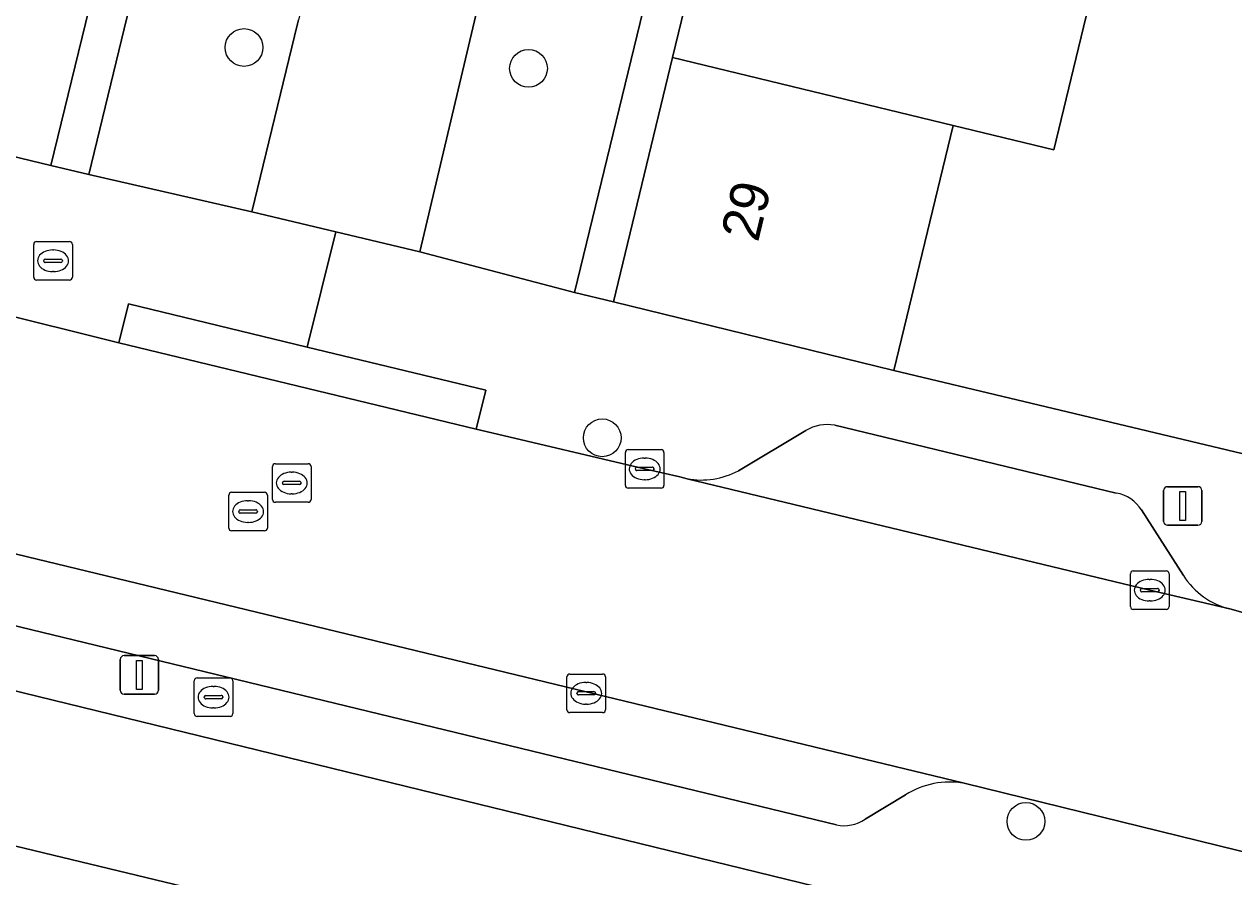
# Model space of a CAD drawing. Extents: x 162803 to 163818, y 381639 to 382475.
# Drawn here: x 163605.48 to 163636.83, y 382078.32 to 382100.43 of the extents above; entities that cross this region are included whole.
import ezdxf

# ---------------------------------------------------------------- set-up
doc = ezdxf.new("R2010")
doc.units = 0
for name, color, linetype in [('IMGEO_Boom', 7, 'Continuous'), ('IMGEO_Brandkraan', 7, 'Continuous'), ('IMGEO_Erf', 7, 'Continuous'), ('IMGEO_Kolk', 7, 'Continuous'), ('IMGEO_Lichtmast', 7, 'Continuous'), ('IMGEO_Muur', 7, 'Continuous'), ('IMGEO_Pand', 7, 'Continuous'), ('IMGEO_Pand_nummerreeks', 7, 'Continuous'), ('IMGEO_Parkeervlak_open', 7, 'Continuous'), ('IMGEO_Rijbaan_lokaal_open', 7, 'Continuous'), ('IMGEO_Rioolput', 7, 'Continuous'), ('IMGEO_Voetpad_open', 7, 'Continuous')]:
    doc.layers.add(name, color=color, linetype=linetype)

msp = doc.modelspace()

# ---------------------------------------------------------------- linework, layer by layer
at = {"layer": 'IMGEO_Boom'}
for centre in [(163611.177, 382099.821), (163618.55, 382099.281), (163620.462, 382089.704), (163631.443, 382079.762)]:
    msp.add_circle(centre, 0.489, dxfattribs=at)
at = {"layer": 'IMGEO_Brandkraan'}
for p, q in [((163605.802, 382094.793), (163606.654, 382094.793)), ((163605.727, 382093.867), (163605.727, 382094.719)), ((163606.215, 382094.573), (163606.24, 382094.573)), ((163606.728, 382094.719), (163606.728, 382093.867)), ((163605.986, 382094.287), (163605.986, 382094.299)), ((163606.424, 382094.25), (163606.026, 382094.25)), ((163606.029, 382094.336), (163606.427, 382094.336)), ((163606.47, 382094.299), (163606.47, 382094.287)), ((163606.238, 382094.013), (163606.213, 382094.013)), ((163606.654, 382093.793), (163605.802, 382093.793))]:
    msp.add_line(p, q, dxfattribs=at)
for points in [[(163605.802, 382094.793), (163606.654, 382094.793)], [(163605.727, 382093.867), (163605.727, 382094.719)], [(163606.728, 382094.719), (163606.728, 382093.867)], [(163606.654, 382093.793), (163605.802, 382093.793)]]:
    msp.add_lwpolyline(points, dxfattribs=at)
for centre, radius, start, end in [((163605.804, 382094.717), 0.0765, 91.552, 178.448), ((163605.804, 382094.717), 0.0765, 91.552, 178.448), ((163606.652, 382094.717), 0.0765, 1.552, 88.448), ((163606.652, 382094.717), 0.0765, 1.552, 88.448), ((163606.026, 382094.296), 0.0403, 85.8775, 175.7526), ((163606.023, 382094.286), 0.0366, 178.938, 274.7102), ((163606.427, 382094.293), 0.043, 264.8664, 352.4533), ((163606.431, 382094.298), 0.0386, 1.7309, 96.639), ((163605.804, 382093.869), 0.0765, 181.552, 268.448), ((163605.804, 382093.869), 0.0765, 181.552, 268.448), ((163606.652, 382093.869), 0.0765, 271.552, 358.448), ((163606.652, 382093.869), 0.0765, 271.552, 358.448)]:
    msp.add_arc(centre, radius, start, end, dxfattribs=at)
for centre, major_axis, ratio, start_param, end_param in [((163606.214, 382094.293), (-0.387, 0.002), 0.722429, 4.712389, 7.853982), ((163606.239, 382094.293), (-0.39, 0.002), 0.717154, 1.570796, 4.712389)]:
    msp.add_ellipse(centre, major_axis=major_axis, ratio=ratio, start_param=start_param, end_param=end_param, dxfattribs=at)
at = {"layer": 'IMGEO_Erf'}
for points in [[(163613.171, 382121.33), (163612.198, 382121.55), (163610.678, 382115.293), (163609.186, 382109.157), (163607.7, 382103.039), (163606.174, 382096.761), (163607.153, 382096.526)], [(163623.765, 382105.68), (163625.245, 382111.797), (163626.751, 382118.023), (163625.774, 382118.277), (163619.746, 382093.473), (163620.752, 382093.227), (163622.285, 382099.565)], [(163598.231, 382084.857), (163596.129, 382075.97), (163597.286, 382075.691), (163598.504, 382080.746), (163604.039, 382079.413), (163609.599, 382078.073), (163615.14, 382076.738), (163620.691, 382075.401), (163620.995, 382075.328), (163620.608, 382073.706), (163625.84, 382072.453), (163631.382, 382071.125), (163636.926, 382069.797), (163642.469, 382068.47), (163648.012, 382067.142), (163653.555, 382065.814), (163659.108, 382064.484), (163664.991, 382063.075), (163666.266, 382068.227), (163665.679, 382068.37), (163665.727, 382068.515), (163665.309, 382068.616), (163645.196, 382073.47), (163629.042, 382077.327)]]:
    msp.add_lwpolyline(points, close=True, dxfattribs=at)
msp.add_lwpolyline([(163659.42, 382104.721), (163655.601, 382105.659), (163654.981, 382103.229), (163651.038, 382104.236), (163647.033, 382105.259), (163647.653, 382107.689), (163648.767, 382107.405), (163649.937, 382112.187), (163634.041, 382116.26), (163632.528, 382110.031), (163631.043, 382103.916), (163633.644, 382103.286), (163632.162, 382097.171), (163629.558, 382097.802), (163628.015, 382091.45), (163639.281, 382088.766), (163639.525, 382088.708), (163659.226, 382083.946)], dxfattribs=at)
at = {"layer": 'IMGEO_Kolk'}
for p, q in [((163621.06, 382088.472), (163621.06, 382089.324)), ((163621.135, 382089.398), (163621.987, 382089.398)), ((163621.548, 382089.178), (163621.573, 382089.178)), ((163622.061, 382089.324), (163622.061, 382088.472)), ((163621.319, 382088.892), (163621.319, 382088.904)), ((163621.757, 382088.855), (163621.359, 382088.855)), ((163621.362, 382088.941), (163621.76, 382088.941)), ((163621.803, 382088.904), (163621.803, 382088.892)), ((163621.571, 382088.618), (163621.546, 382088.618)), ((163621.987, 382088.398), (163621.135, 382088.398)), ((163634.15, 382085.329), (163634.15, 382086.181)), ((163634.225, 382086.255), (163635.077, 382086.255)), ((163634.638, 382086.035), (163634.663, 382086.035)), ((163635.151, 382086.181), (163635.151, 382085.329)), ((163634.409, 382085.749), (163634.409, 382085.761)), ((163634.847, 382085.712), (163634.449, 382085.712)), ((163634.452, 382085.798), (163634.85, 382085.798)), ((163634.893, 382085.761), (163634.893, 382085.749)), ((163634.661, 382085.475), (163634.636, 382085.475)), ((163635.077, 382085.255), (163634.225, 382085.255)), ((163619.545, 382082.655), (163619.545, 382083.507)), ((163619.62, 382083.581), (163620.472, 382083.581)), ((163620.546, 382083.507), (163620.546, 382082.655)), ((163620.033, 382083.361), (163620.058, 382083.361)), ((163619.804, 382083.075), (163619.804, 382083.087)), ((163620.242, 382083.038), (163619.844, 382083.038)), ((163619.847, 382083.124), (163620.245, 382083.124)), ((163620.288, 382083.087), (163620.288, 382083.075)), ((163620.472, 382082.581), (163619.62, 382082.581)), ((163620.056, 382082.801), (163620.031, 382082.801))]:
    msp.add_line(p, q, dxfattribs=at)
for points in [[(163621.06, 382088.472), (163621.06, 382089.324)], [(163621.135, 382089.398), (163621.987, 382089.398)], [(163622.061, 382089.324), (163622.061, 382088.472)], [(163621.987, 382088.398), (163621.135, 382088.398)], [(163634.15, 382085.329), (163634.15, 382086.181)], [(163634.225, 382086.255), (163635.077, 382086.255)], [(163635.151, 382086.181), (163635.151, 382085.329)], [(163635.077, 382085.255), (163634.225, 382085.255)], [(163619.545, 382082.655), (163619.545, 382083.507)], [(163619.62, 382083.581), (163620.472, 382083.581)], [(163620.546, 382083.507), (163620.546, 382082.655)], [(163620.472, 382082.581), (163619.62, 382082.581)]]:
    msp.add_lwpolyline(points, dxfattribs=at)
for centre, radius, start, end in [((163621.137, 382089.322), 0.0765, 91.552, 178.448), ((163621.137, 382089.322), 0.0765, 91.552, 178.448), ((163621.985, 382089.322), 0.0765, 1.552, 88.448), ((163621.985, 382089.322), 0.0765, 1.552, 88.448), ((163621.359, 382088.901), 0.0403, 85.8775, 175.7526), ((163621.356, 382088.891), 0.0366, 178.938, 274.7102), ((163621.76, 382088.898), 0.043, 264.8664, 352.4533), ((163621.764, 382088.903), 0.0386, 1.7309, 96.639), ((163621.137, 382088.474), 0.0765, 181.552, 268.448), ((163621.137, 382088.474), 0.0765, 181.552, 268.448), ((163621.985, 382088.474), 0.0765, 271.552, 358.448), ((163621.985, 382088.474), 0.0765, 271.552, 358.448), ((163634.227, 382086.179), 0.0765, 91.552, 178.448), ((163634.227, 382086.179), 0.0765, 91.552, 178.448), ((163635.075, 382086.179), 0.0765, 1.552, 88.448), ((163635.075, 382086.179), 0.0765, 1.552, 88.448), ((163634.449, 382085.758), 0.0403, 85.8775, 175.7526), ((163634.446, 382085.748), 0.0366, 178.938, 274.7102), ((163634.85, 382085.755), 0.043, 264.8664, 352.4533), ((163634.854, 382085.76), 0.0386, 1.7309, 96.639), ((163634.227, 382085.331), 0.0765, 181.552, 268.448), ((163634.227, 382085.331), 0.0765, 181.552, 268.448), ((163635.075, 382085.331), 0.0765, 271.552, 358.448), ((163635.075, 382085.331), 0.0765, 271.552, 358.448), ((163619.622, 382083.505), 0.0765, 91.552, 178.448), ((163619.622, 382083.505), 0.0765, 91.552, 178.448), ((163620.47, 382083.505), 0.0765, 1.552, 88.448), ((163620.47, 382083.505), 0.0765, 1.552, 88.448), ((163619.844, 382083.084), 0.0403, 85.8775, 175.7526), ((163619.841, 382083.074), 0.0366, 178.938, 274.7102), ((163620.245, 382083.081), 0.043, 264.8664, 352.4533), ((163620.249, 382083.086), 0.0386, 1.7309, 96.639), ((163619.622, 382082.657), 0.0765, 181.552, 268.448), ((163619.622, 382082.657), 0.0765, 181.552, 268.448), ((163620.47, 382082.657), 0.0765, 271.552, 358.448), ((163620.47, 382082.657), 0.0765, 271.552, 358.448)]:
    msp.add_arc(centre, radius, start, end, dxfattribs=at)
for centre, major_axis, ratio, start_param, end_param in [((163621.547, 382088.898), (-0.387, 0.002), 0.722429, 4.712389, 7.853982), ((163621.572, 382088.898), (-0.39, 0.002), 0.717154, 1.570796, 4.712389), ((163634.637, 382085.755), (-0.387, 0.002), 0.722429, 4.712389, 7.853982), ((163634.662, 382085.755), (-0.39, 0.002), 0.717154, 1.570796, 4.712389), ((163620.032, 382083.081), (-0.387, 0.002), 0.722429, 4.712389, 7.853982), ((163620.057, 382083.081), (-0.39, 0.002), 0.717154, 1.570796, 4.712389)]:
    msp.add_ellipse(centre, major_axis=major_axis, ratio=ratio, start_param=start_param, end_param=end_param, dxfattribs=at)
at = {"layer": 'IMGEO_Lichtmast'}
for p, q in [((163635.011, 382087.537), (163635.011, 382088.337)), ((163635.011, 382088.337), (163635.011, 382087.537)), ((163635.111, 382088.437), (163635.901, 382088.437)), ((163635.901, 382088.437), (163635.111, 382088.437)), ((163636.001, 382088.337), (163636.001, 382087.537)), ((163636.001, 382087.537), (163636.001, 382088.337)), ((163635.901, 382087.437), (163635.111, 382087.437)), ((163635.111, 382087.437), (163635.901, 382087.437)), ((163607.969, 382083.159), (163607.969, 382083.959)), ((163607.969, 382083.959), (163607.969, 382083.159)), ((163608.069, 382084.059), (163608.859, 382084.059)), ((163608.859, 382084.059), (163608.069, 382084.059)), ((163608.959, 382083.959), (163608.959, 382083.159)), ((163608.959, 382083.159), (163608.959, 382083.959)), ((163608.859, 382083.059), (163608.069, 382083.059)), ((163608.069, 382083.059), (163608.859, 382083.059))]:
    msp.add_line(p, q, dxfattribs=at)
for points in [[(163635.431, 382088.312), (163635.581, 382088.312), (163635.581, 382087.562), (163635.431, 382087.562), (163635.431, 382088.312)], [(163608.389, 382083.934), (163608.539, 382083.934), (163608.539, 382083.184), (163608.389, 382083.184), (163608.389, 382083.934)]]:
    msp.add_lwpolyline(points, dxfattribs=at)
for centre, start, end in [((163635.111, 382088.337), 90, 180), ((163635.111, 382088.337), 90, 180), ((163635.901, 382088.337), 0, 90), ((163635.901, 382088.337), 360, 90), ((163635.111, 382087.537), 180, 270), ((163635.111, 382087.537), 180, 270), ((163635.901, 382087.537), 270, 0), ((163635.901, 382087.537), 270, 0), ((163608.069, 382083.959), 90, 180), ((163608.069, 382083.959), 90, 180), ((163608.859, 382083.959), 0, 90), ((163608.859, 382083.959), 360, 90), ((163608.069, 382083.159), 180, 270), ((163608.069, 382083.159), 180, 270), ((163608.859, 382083.159), 270, 0), ((163608.859, 382083.159), 270, 0)]:
    msp.add_arc(centre, 0.1, start, end, dxfattribs=at)
at = {"layer": 'IMGEO_Muur'}
msp.add_lwpolyline([(163639.281, 382088.766), (163628.015, 382091.45)], dxfattribs=at)
at = {"layer": 'IMGEO_Pand'}
for points in [[(163607.7, 382103.039), (163600.429, 382104.814), (163597.166, 382105.611), (163597.145, 382105.525), (163595.63, 382099.318), (163598.904, 382098.519), (163606.174, 382096.761)], [(163631.043, 382103.916), (163623.765, 382105.68), (163622.285, 382099.565), (163629.558, 382097.802), (163632.162, 382097.171), (163633.644, 382103.286)], [(163622.285, 382099.565), (163620.752, 382093.227), (163628.015, 382091.45), (163629.558, 382097.802)], [(163609.599, 382078.073), (163604.039, 382079.413), (163601.288, 382067.934), (163601.248, 382067.772), (163606.789, 382066.436)]]:
    msp.add_lwpolyline(points, close=True, dxfattribs=at)
at = {"layer": 'IMGEO_Parkeervlak_open'}
for points in [[(163625.738, 382089.893), (163623.992, 382088.852)], [(163633.782, 382088.268), (163626.486, 382090.031)], [(163622.66, 382088.645), (163634.65, 382085.754), (163636.73, 382085.267)], [(163629.841, 382080.749), (163600.372, 382087.87)], [(163635.522, 382086.131), (163634.435, 382087.833)], [(163602.822, 382085.422), (163626.531, 382079.671)], [(163627.275, 382079.817), (163628.32, 382080.448)]]:
    msp.add_lwpolyline(points, dxfattribs=at)
for centre, radius, start, end in [((163626.29, 382088.998), 1.051, 79.2462, 121.6599), ((163623.034, 382090.628), 2.018, 259.3181, 298.3487), ((163633.656, 382087.372), 0.905, 30.6429, 82.0175), ((163637.232, 382087.246), 2.042, 213.0962, 255.7567), ((163629.474, 382078.61), 2.171, 80.268, 122.1199), ((163626.729, 382080.628), 0.978, 258.2891, 303.9158)]:
    msp.add_arc(centre, radius, start, end, dxfattribs=at)
at = {"layer": 'IMGEO_Rijbaan_lokaal_open'}
msp.add_lwpolyline([(163615.736, 382094.524), (163617.266, 382100.986), (163617.715, 382102.882), (163621.615, 382118.864), (163626.168, 382137.697), (163626.643, 382139.654), (163622.307, 382140.703), (163617.762, 382122.044), (163612.97, 382102.029), (163612.589, 382100.541), (163612.563, 382100.439), (163611.383, 382095.561), (163613.56, 382095.042)], close=True, dxfattribs=at)
for points in [[(163636.73, 382085.267), (163634.65, 382085.754), (163622.66, 382088.645), (163622.47, 382088.691), (163621.56, 382088.897), (163617.451, 382089.866), (163617.198, 382089.924), (163607.936, 382092.165), (163604.562, 382093.007), (163593.097, 382095.787), (163591.595, 382090.004), (163596.324, 382088.854), (163599.971, 382087.967), (163600.372, 382087.87), (163629.841, 382080.749), (163664.817, 382072.158), (163666.019, 382071.717), (163667.861, 382078.325)], [(163664.106, 382078.586), (163659.39, 382079.756), (163659.227, 382079.795), (163643.742, 382083.527), (163637.726, 382084.988), (163636.73, 382085.267)]]:
    msp.add_lwpolyline(points, dxfattribs=at)
at = {"layer": 'IMGEO_Rioolput'}
for p, q in [((163611.914, 382088.107), (163611.914, 382088.959)), ((163611.989, 382089.033), (163612.841, 382089.033)), ((163612.402, 382088.813), (163612.427, 382088.813)), ((163612.915, 382088.959), (163612.915, 382088.107)), ((163612.173, 382088.527), (163612.173, 382088.539)), ((163612.216, 382088.576), (163612.614, 382088.576)), ((163612.657, 382088.539), (163612.657, 382088.527)), ((163610.782, 382087.366), (163610.782, 382088.218)), ((163610.857, 382088.292), (163611.709, 382088.292)), ((163611.783, 382088.218), (163611.783, 382087.366)), ((163612.611, 382088.49), (163612.213, 382088.49)), ((163612.425, 382088.253), (163612.4, 382088.253)), ((163611.27, 382088.072), (163611.295, 382088.072)), ((163612.841, 382088.033), (163611.989, 382088.033)), ((163611.041, 382087.786), (163611.041, 382087.798)), ((163611.479, 382087.749), (163611.081, 382087.749)), ((163611.084, 382087.835), (163611.482, 382087.835)), ((163611.525, 382087.798), (163611.525, 382087.786)), ((163611.709, 382087.292), (163610.857, 382087.292)), ((163611.293, 382087.512), (163611.268, 382087.512)), ((163609.887, 382082.555), (163609.887, 382083.407)), ((163609.962, 382083.481), (163610.814, 382083.481)), ((163610.375, 382083.261), (163610.4, 382083.261)), ((163610.888, 382083.407), (163610.888, 382082.555)), ((163610.146, 382082.975), (163610.146, 382082.987)), ((163610.584, 382082.938), (163610.186, 382082.938)), ((163610.189, 382083.024), (163610.587, 382083.024)), ((163610.63, 382082.987), (163610.63, 382082.975)), ((163610.398, 382082.701), (163610.373, 382082.701)), ((163610.814, 382082.481), (163609.962, 382082.481))]:
    msp.add_line(p, q, dxfattribs=at)
for points in [[(163611.914, 382088.107), (163611.914, 382088.959)], [(163611.989, 382089.033), (163612.841, 382089.033)], [(163612.915, 382088.959), (163612.915, 382088.107)], [(163610.782, 382087.366), (163610.782, 382088.218)], [(163610.857, 382088.292), (163611.709, 382088.292)], [(163611.783, 382088.218), (163611.783, 382087.366)], [(163612.841, 382088.033), (163611.989, 382088.033)], [(163611.709, 382087.292), (163610.857, 382087.292)], [(163609.887, 382082.555), (163609.887, 382083.407)], [(163609.962, 382083.481), (163610.814, 382083.481)], [(163610.888, 382083.407), (163610.888, 382082.555)], [(163610.814, 382082.481), (163609.962, 382082.481)]]:
    msp.add_lwpolyline(points, dxfattribs=at)
for centre, radius, start, end in [((163611.991, 382088.957), 0.0765, 91.552, 178.448), ((163611.991, 382088.957), 0.0765, 91.552, 178.448), ((163612.839, 382088.957), 0.0765, 1.552, 88.448), ((163612.839, 382088.957), 0.0765, 1.552, 88.448), ((163612.213, 382088.536), 0.0403, 85.8775, 175.7526), ((163612.21, 382088.526), 0.0366, 178.938, 274.7102), ((163612.614, 382088.533), 0.043, 264.8664, 352.4533), ((163612.618, 382088.538), 0.0386, 1.7309, 96.639), ((163610.859, 382088.216), 0.0765, 91.552, 178.448), ((163610.859, 382088.216), 0.0765, 91.552, 178.448), ((163611.707, 382088.216), 0.0765, 1.552, 88.448), ((163611.707, 382088.216), 0.0765, 1.552, 88.448), ((163611.991, 382088.109), 0.0765, 181.552, 268.448), ((163611.991, 382088.109), 0.0765, 181.552, 268.448), ((163612.839, 382088.109), 0.0765, 271.552, 358.448), ((163612.839, 382088.109), 0.0765, 271.552, 358.448), ((163611.081, 382087.795), 0.0403, 85.8775, 175.7526), ((163611.078, 382087.785), 0.0366, 178.938, 274.7102), ((163611.482, 382087.792), 0.043, 264.8664, 352.4533), ((163611.486, 382087.797), 0.0386, 1.7309, 96.639), ((163610.859, 382087.368), 0.0765, 181.552, 268.448), ((163610.859, 382087.368), 0.0765, 181.552, 268.448), ((163611.707, 382087.368), 0.0765, 271.552, 358.448), ((163611.707, 382087.368), 0.0765, 271.552, 358.448), ((163609.964, 382083.405), 0.0765, 91.552, 178.448), ((163609.964, 382083.405), 0.0765, 91.552, 178.448), ((163610.812, 382083.405), 0.0765, 1.552, 88.448), ((163610.812, 382083.405), 0.0765, 1.552, 88.448), ((163610.186, 382082.984), 0.0403, 85.8775, 175.7526), ((163610.183, 382082.974), 0.0366, 178.938, 274.7102), ((163610.587, 382082.981), 0.043, 264.8664, 352.4533), ((163610.591, 382082.986), 0.0386, 1.7309, 96.639), ((163609.964, 382082.557), 0.0765, 181.552, 268.448), ((163609.964, 382082.557), 0.0765, 181.552, 268.448), ((163610.812, 382082.557), 0.0765, 271.552, 358.448), ((163610.812, 382082.557), 0.0765, 271.552, 358.448)]:
    msp.add_arc(centre, radius, start, end, dxfattribs=at)
for centre, major_axis, ratio, start_param, end_param in [((163612.401, 382088.533), (-0.387, 0.002), 0.722429, 4.712389, 7.853982), ((163612.426, 382088.533), (-0.39, 0.002), 0.717154, 1.570796, 4.712389), ((163611.269, 382087.792), (-0.387, 0.002), 0.722429, 4.712389, 7.853982), ((163611.294, 382087.792), (-0.39, 0.002), 0.717154, 1.570796, 4.712389), ((163610.374, 382082.981), (-0.387, 0.002), 0.722429, 4.712389, 7.853982), ((163610.399, 382082.981), (-0.39, 0.002), 0.717154, 1.570796, 4.712389)]:
    msp.add_ellipse(centre, major_axis=major_axis, ratio=ratio, start_param=start_param, end_param=end_param, dxfattribs=at)
at = {"layer": 'IMGEO_Voetpad_open'}
for points in [[(163629.284, 382187.745), (163613.698, 382123.501), (163613.171, 382121.33), (163607.153, 382096.526), (163611.383, 382095.561), (163612.563, 382100.439), (163612.589, 382100.541)], [(163617.266, 382100.986), (163615.736, 382094.524), (163619.746, 382093.473), (163625.774, 382118.277), (163626.283, 382120.373), (163641.882, 382184.559)], [(163544.464, 382107.564), (163546.795, 382106.985), (163546.911, 382107.471), (163558.653, 382104.65), (163560.147, 382104.291), (163560.031, 382103.805), (163585.577, 382097.611), (163589.327, 382096.701), (163590.458, 382096.427), (163593.097, 382095.787), (163604.562, 382093.007), (163607.936, 382092.165), (163608.181, 382093.176), (163612.812, 382092.056), (163613.56, 382095.042), (163611.383, 382095.561), (163607.153, 382096.526), (163606.174, 382096.761), (163598.904, 382098.519), (163595.63, 382099.318), (163589.742, 382100.764), (163587.32, 382101.356), (163585.926, 382101.696), (163562.138, 382107.504)], [(163559.189, 382097.863), (163558.159, 382098.11), (163557.87, 382096.854), (163553.319, 382097.956), (163552.839, 382095.909), (163593.642, 382085.978), (163596.61, 382085.263), (163598.231, 382084.857), (163629.042, 382077.327), (163645.196, 382073.47), (163665.309, 382068.616), (163665.727, 382068.515), (163665.679, 382068.37), (163666.266, 382068.227), (163666.019, 382071.717), (163664.817, 382072.158), (163629.841, 382080.749)], [(163628.015, 382091.45), (163620.752, 382093.227), (163619.746, 382093.473), (163615.736, 382094.524), (163613.56, 382095.042), (163612.812, 382092.056), (163617.443, 382090.935), (163617.198, 382089.924), (163617.451, 382089.866), (163621.56, 382088.897), (163622.47, 382088.691), (163622.66, 382088.645)], [(163667.861, 382078.325), (163669.376, 382081.48), (163668.436, 382081.708), (163659.226, 382083.946), (163639.525, 382088.708), (163639.281, 382088.766), (163628.015, 382091.45)], [(163623.992, 382088.852), (163625.738, 382089.893)], [(163626.486, 382090.031), (163633.782, 382088.268)], [(163634.435, 382087.833), (163635.522, 382086.131)], [(163626.531, 382079.671), (163602.822, 382085.422)], [(163636.73, 382085.267), (163637.726, 382084.988)], [(163628.32, 382080.448), (163627.275, 382079.817)]]:
    msp.add_lwpolyline(points, dxfattribs=at)
msp.add_lwpolyline([(163608.181, 382093.176), (163607.936, 382092.165), (163617.198, 382089.924), (163617.443, 382090.935), (163612.812, 382092.056)], close=True, dxfattribs=at)
for centre, radius, start, end in [((163626.29, 382088.998), 1.051, 79.2462, 121.6599), ((163623.034, 382090.628), 2.018, 259.3181, 298.3487), ((163633.656, 382087.372), 0.905, 30.6429, 82.0175), ((163637.232, 382087.246), 2.042, 213.0962, 255.7567), ((163629.474, 382078.61), 2.171, 80.268, 122.1199), ((163626.729, 382080.628), 0.978, 258.2891, 303.9158)]:
    msp.add_arc(centre, radius, start, end, dxfattribs=at)

# ---------------------------------------------------------------- texts
at = {"layer": 'IMGEO_Pand_nummerreeks'}
msp.add_text('29', height=1, rotation=76.3995, dxfattribs=at).set_placement((163624.496, 382094.752))

doc.saveas('drawing.dxf')
